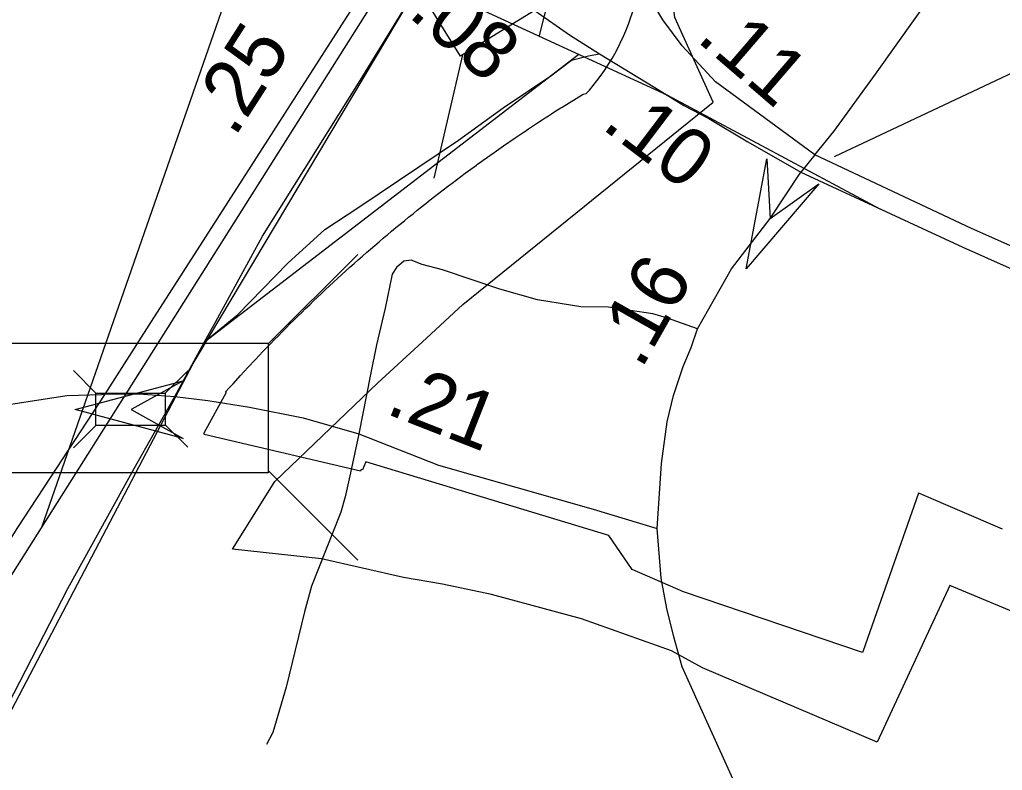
# Model space of a CAD drawing. Extents: x 2220236 to 2384410, y 720751 to 894131.
# Drawn here: x 2347182 to 2349322, y 842443 to 844079 of the extents above; entities that cross this region are included whole.
import ezdxf

# ---------------------------------------------------------------- set-up
doc = ezdxf.new("R2010")
doc.units = 0
doc.layers.add('Default', color=7, linetype='Continuous')

msp = doc.modelspace()

# ---------------------------------------------------------------- linework, layer by layer
at = {"layer": 'Default'}
for p, q in [((2346688.9, 842116.1), (2348645.1, 845214.2)), ((2348314.2, 844044.6), (2348515.7, 844826.2)), ((2348956.7, 843781.3), (2350192.8, 844363.5)), ((2347692.7, 844303.7), (2347229.8, 842972.8)), ((2347828.1, 844267.3), (2348591.4, 843915.6)), ((2347546.2, 843306.5), (2348028.7, 844117)), ((2347584.9, 843377), (2348399.9, 844003.8)), ((2348146.8, 844002.7), (2348084, 843734)), ((2348591.4, 843915.6), (2349055.8, 843667.2)), ((2347723.5, 843372.6), (2347918.6, 843567.8)), ((2346874.3, 842022.8), (2347584.9, 843377)), ((2347299.4, 843314.5), (2347348.2, 843265.7)), ((2347499.3, 843265.4), (2347548.1, 843314.2)), ((2347299.4, 843146.3), (2347348.2, 843195.1)), ((2347499.3, 843196.4), (2347548.1, 843147.6)), ((2347723.5, 843096.7), (2347918.6, 842901.5))]:
    msp.add_line(p, q, dxfattribs=at)
for points in [[(2348914.3, 843785), (2348955.4, 843835.3), (2349046.2, 843960.8), (2349260.2, 844261.9), (2349403.8, 844453.5), (2349569, 844679.5), (2349704.9, 844861), (2349872, 845094.9), (2350156.9, 845507.1), (2350358.7, 845775.3), (2350552.5, 846024.9), (2350671.6, 846186.3)], [(2348914.3, 843785), (2348955.4, 843835.3), (2349046.2, 843960.8), (2349260.2, 844261.9), (2349403.8, 844453.5), (2349569, 844679.5), (2349704.9, 844861), (2349872, 845094.9), (2350156.9, 845507.1), (2350358.7, 845775.3), (2350552.5, 846024.9), (2350671.6, 846186.3)], [(2348914.3, 843785), (2348697.4, 843944), (2348625.3, 844022.3), (2348582.6, 844079.1), (2348531.4, 844166), (2348484.7, 844272.4), (2348471.7, 844321.9), (2348463, 844378.8), (2348456.8, 844461.8), (2348462.2, 844603.8), (2348487.5, 844730.3), (2348527.3, 844842.3), (2348647.5, 845087.2)], [(2348914.3, 843785), (2348697.4, 843944), (2348625.3, 844022.3), (2348582.6, 844079.1), (2348531.4, 844166), (2348484.7, 844272.4), (2348471.7, 844321.9), (2348463, 844378.8), (2348456.8, 844461.8), (2348462.2, 844603.8), (2348487.5, 844730.3), (2348527.3, 844842.3), (2348647.5, 845087.2)], [(2348692.2, 843899.3), (2348609.2, 844084), (2348589.2, 844235), (2348594.7, 844378.8), (2348627.1, 844493.8), (2348765.9, 844784.2), (2349889.2, 844026.6)], [(2348078.2, 844371.2), (2348017, 844277.7), (2347957.3, 844184.4), (2347512.7, 843490.7), (2347468.8, 843421.9), (2347367.4, 843262.9)], [(2348078.2, 844371.2), (2348017, 844277.7), (2347957.3, 844184.4), (2347512.7, 843490.7), (2347468.8, 843421.9), (2347367.4, 843262.9)], [(2347584.9, 843377), (2347609.5, 843421.9), (2347711.3, 843607.6), (2347923.5, 843946.5), (2348021.1, 844104.8), (2348131.4, 844283.6)], [(2347584.9, 843377), (2347609.5, 843421.9), (2347711.3, 843607.6), (2347923.5, 843946.5), (2348021.1, 844104.8), (2348131.4, 844283.6)], [(2348131.4, 844283.6), (2348159.8, 844239.7), (2348174.2, 844224.1), (2348239.8, 844156.5), (2348305.2, 844098.4), (2348379.3, 844046.5), (2348445.3, 844004.8)], [(2348131.4, 844283.6), (2348159.8, 844239.7), (2348174.2, 844224.1), (2348239.8, 844156.5), (2348305.2, 844098.4), (2348379.3, 844046.5), (2348445.3, 844004.8)], [(2349322.5, 842969.4), (2349142, 843046.6), (2349139.5, 843047.7), (2349019.2, 842704), (2349018, 842700.4), (2348628.2, 842832.2), (2348516.5, 842881.1), (2348465.5, 842955.5), (2347936.2, 843115.8), (2347928.5, 843098.5), (2347926.2, 843099), (2347924.8, 843095.6), (2347584, 843175.1), (2347583.8, 843179), (2347632.5, 843267.6), (2347630.5, 843268), (2347638.5, 843276.9), (2347646.8, 843285.9), (2347662.8, 843303.6), (2347671, 843312.4), (2347679, 843321.2), (2347695.5, 843338.8), (2347703.8, 843347.5), (2347712, 843356.2), (2347720.2, 843364.8), (2347728.8, 843373.4), (2347737, 843382.1), (2347745.5, 843390.6), (2347753.8, 843399.2), (2347762.2, 843407.7), (2347770.8, 843416.2), (2347779.2, 843424.6), (2347787.8, 843433.1), (2347796.5, 843441.4), (2347805, 843449.8), (2347813.8, 843458.2), (2347822.2, 843466.4), (2347839.8, 843482.9), (2347848.5, 843491.2), (2347857.2, 843499.3), (2347866, 843507.5), (2347875, 843515.7), (2347883.8, 843523.7), (2347892.8, 843531.8), (2347901.5, 843539.8), (2347910.5, 843547.8), (2347919.5, 843555.8), (2347928.5, 843563.8), (2347937.5, 843571.6), (2347946.5, 843579.5), (2347955.8, 843587.4), (2347964.8, 843595.2), (2347974, 843602.9), (2347979.2, 843607.4), (2347983.2, 843610.7), (2347992.2, 843618.4), (2348001.5, 843626.1), (2348010.8, 843633.8), (2348020, 843641.3), (2348029.2, 843648.9), (2348038.8, 843656.5), (2348048, 843664), (2348057.5, 843671.5), (2348063.8, 843676.4), (2348066.8, 843678.9), (2348076.2, 843686.4), (2348085.8, 843693.8), (2348095.2, 843701.1), (2348104.8, 843708.4), (2348114.2, 843715.7), (2348123.8, 843722.9), (2348133.5, 843730.2), (2348143, 843737.4), (2348152.5, 843744.5), (2348172, 843758.8), (2348176.8, 843762.2), (2348179.5, 843764.2), (2348188.8, 843770.8), (2348191.5, 843772.8), (2348201.2, 843779.8), (2348211, 843786.8), (2348212.8, 843787.9), (2348220.8, 843793.6), (2348230.5, 843800.6), (2348236, 843804.2), (2348261.2, 843822), (2348278.8, 843833.6), (2348280, 843834.4), (2348290, 843841.1), (2348310, 843854.4), (2348320, 843860.9), (2348326.8, 843865.2), (2348333.8, 843869.8), (2348340.2, 843873.9), (2348350.2, 843880.4), (2348360.5, 843886.9), (2348363.8, 843888.9), (2348409.2, 843917.1), (2348416, 843918.1), (2348423.5, 843925.9), (2348439.2, 843945.8), (2348448.8, 843958.4), (2348455.8, 843968.4), (2348472.5, 843994.8), (2348481, 844009.9), (2348498.2, 844044.8), (2348502.5, 844055.3), (2348508.2, 844069.2), (2348520.5, 844105.8)], [(2349322.5, 842969.4), (2349142, 843046.6), (2349139.5, 843047.7), (2349019.2, 842704), (2349018, 842700.4), (2348628.2, 842832.2), (2348516.5, 842881.1), (2348465.5, 842955.5), (2347936.2, 843115.8), (2347928.5, 843098.5), (2347926.2, 843099), (2347924.8, 843095.6), (2347584, 843175.1), (2347583.8, 843179), (2347632.5, 843267.6), (2347630.5, 843268), (2347638.5, 843276.9), (2347646.8, 843285.9), (2347662.8, 843303.6), (2347671, 843312.4), (2347679, 843321.2), (2347695.5, 843338.8), (2347703.8, 843347.5), (2347712, 843356.2), (2347720.2, 843364.8), (2347728.8, 843373.4), (2347737, 843382.1), (2347745.5, 843390.6), (2347753.8, 843399.2), (2347762.2, 843407.7), (2347770.8, 843416.2), (2347779.2, 843424.6), (2347787.8, 843433.1), (2347796.5, 843441.4), (2347805, 843449.8), (2347813.8, 843458.2), (2347822.2, 843466.4), (2347839.8, 843482.9), (2347848.5, 843491.2), (2347857.2, 843499.3), (2347866, 843507.5), (2347875, 843515.7), (2347883.8, 843523.7), (2347892.8, 843531.8), (2347901.5, 843539.8), (2347910.5, 843547.8), (2347919.5, 843555.8), (2347928.5, 843563.8), (2347937.5, 843571.6), (2347946.5, 843579.5), (2347955.8, 843587.4), (2347964.8, 843595.2), (2347974, 843602.9), (2347979.2, 843607.4), (2347983.2, 843610.7), (2347992.2, 843618.4), (2348001.5, 843626.1), (2348010.8, 843633.8), (2348020, 843641.3), (2348029.2, 843648.9), (2348038.8, 843656.5), (2348048, 843664), (2348057.5, 843671.5), (2348063.8, 843676.4), (2348066.8, 843678.9), (2348076.2, 843686.4), (2348085.8, 843693.8), (2348095.2, 843701.1), (2348104.8, 843708.4), (2348114.2, 843715.7), (2348123.8, 843722.9), (2348133.5, 843730.2), (2348143, 843737.4), (2348152.5, 843744.5), (2348172, 843758.8), (2348176.8, 843762.2), (2348179.5, 843764.2), (2348188.8, 843770.8), (2348191.5, 843772.8), (2348201.2, 843779.8), (2348211, 843786.8), (2348212.8, 843787.9), (2348220.8, 843793.6), (2348230.5, 843800.6), (2348236, 843804.2), (2348261.2, 843822), (2348278.8, 843833.6), (2348280, 843834.4), (2348290, 843841.1), (2348310, 843854.4), (2348320, 843860.9), (2348326.8, 843865.2), (2348333.8, 843869.8), (2348340.2, 843873.9), (2348350.2, 843880.4), (2348360.5, 843886.9), (2348363.8, 843888.9), (2348409.2, 843917.1), (2348416, 843918.1), (2348423.5, 843925.9), (2348439.2, 843945.8), (2348448.8, 843958.4), (2348455.8, 843968.4), (2348472.5, 843994.8), (2348481, 844009.9), (2348498.2, 844044.8), (2348502.5, 844055.3), (2348508.2, 844069.2), (2348520.5, 844105.8)], [(2349322.5, 842969.4), (2349142, 843046.6), (2349139.5, 843047.7), (2349019.2, 842704), (2349018, 842700.4), (2348628.2, 842832.2), (2348516.5, 842881.1), (2348465.5, 842955.5), (2347936.2, 843115.8), (2347928.5, 843098.5), (2347926.2, 843099), (2347924.8, 843095.6), (2347584, 843175.1), (2347583.8, 843179), (2347632.5, 843267.6), (2347630.5, 843268), (2347638.5, 843276.9), (2347646.8, 843285.9), (2347662.8, 843303.6), (2347671, 843312.4), (2347679, 843321.2), (2347695.5, 843338.8), (2347703.8, 843347.5), (2347712, 843356.2), (2347720.2, 843364.8), (2347728.8, 843373.4), (2347737, 843382.1), (2347745.5, 843390.6), (2347753.8, 843399.2), (2347762.2, 843407.7), (2347770.8, 843416.2), (2347779.2, 843424.6), (2347787.8, 843433.1), (2347796.5, 843441.4), (2347805, 843449.8), (2347813.8, 843458.2), (2347822.2, 843466.4), (2347839.8, 843482.9), (2347848.5, 843491.2), (2347857.2, 843499.3), (2347866, 843507.5), (2347875, 843515.7), (2347883.8, 843523.7), (2347892.8, 843531.8), (2347901.5, 843539.8), (2347910.5, 843547.8), (2347919.5, 843555.8), (2347928.5, 843563.8), (2347937.5, 843571.6), (2347946.5, 843579.5), (2347955.8, 843587.4), (2347964.8, 843595.2), (2347974, 843602.9), (2347979.2, 843607.4), (2347983.2, 843610.7), (2347992.2, 843618.4), (2348001.5, 843626.1), (2348010.8, 843633.8), (2348020, 843641.3), (2348029.2, 843648.9), (2348038.8, 843656.5), (2348048, 843664), (2348057.5, 843671.5), (2348063.8, 843676.4), (2348066.8, 843678.9), (2348076.2, 843686.4), (2348085.8, 843693.8), (2348095.2, 843701.1), (2348104.8, 843708.4), (2348114.2, 843715.7), (2348123.8, 843722.9), (2348133.5, 843730.2), (2348143, 843737.4), (2348152.5, 843744.5), (2348172, 843758.8), (2348176.8, 843762.2), (2348179.5, 843764.2), (2348188.8, 843770.8), (2348191.5, 843772.8), (2348201.2, 843779.8), (2348211, 843786.8), (2348212.8, 843787.9), (2348220.8, 843793.6), (2348230.5, 843800.6), (2348236, 843804.2), (2348261.2, 843822), (2348278.8, 843833.6), (2348280, 843834.4), (2348290, 843841.1), (2348310, 843854.4), (2348320, 843860.9), (2348326.8, 843865.2), (2348333.8, 843869.8), (2348340.2, 843873.9), (2348350.2, 843880.4), (2348360.5, 843886.9), (2348363.8, 843888.9), (2348409.2, 843917.1), (2348416, 843918.1), (2348423.5, 843925.9), (2348439.2, 843945.8), (2348448.8, 843958.4), (2348455.8, 843968.4), (2348472.5, 843994.8), (2348481, 844009.9), (2348498.2, 844044.8), (2348502.5, 844055.3), (2348508.2, 844069.2), (2348520.5, 844105.8)], [(2347584.9, 843377), (2347657.2, 843436.6), (2347766.1, 843548.7), (2347846.9, 843622), (2347920.7, 843670.6), (2348137.8, 843816.5), (2348235.5, 843887.2), (2348338.9, 843956.7), (2348384.3, 843990.8), (2348421.3, 844000.6), (2348445.3, 844004.8)], [(2347584.9, 843377), (2347657.2, 843436.6), (2347766.1, 843548.7), (2347846.9, 843622), (2347920.7, 843670.6), (2348137.8, 843816.5), (2348235.5, 843887.2), (2348338.9, 843956.7), (2348384.3, 843990.8), (2348421.3, 844000.6), (2348445.3, 844004.8)], [(2348445.3, 844004.8), (2348565.7, 843931.7), (2348628.6, 843892.2), (2348682.9, 843863.8), (2348768.2, 843813.4), (2348883.6, 843747.3)], [(2348445.3, 844004.8), (2348565.7, 843931.7), (2348628.6, 843892.2), (2348682.9, 843863.8), (2348768.2, 843813.4), (2348883.6, 843747.3)], [(2350040.7, 842498.8), (2349207.7, 842846.1), (2349049.9, 842505.2), (2348669, 842667.1), (2348601.8, 842703.6), (2348405.8, 842773.6), (2348209.8, 842826.8), (2348103.4, 842849.2), (2348018.2, 842863.8), (2347839.6, 842904.7), (2347645.7, 842925.1), (2347737.6, 843073.2), (2347962.1, 843287.7), (2348059.1, 843376.4), (2348147.5, 843458.5), (2348692.2, 843899.3)], [(2348914.3, 843785), (2348883.6, 843747.3)], [(2348914.3, 843785), (2348883.6, 843747.3)], [(2350686.9, 842960.1), (2349691.6, 843430.1), (2349255.5, 843624.1), (2348914.3, 843785)], [(2350686.9, 842960.1), (2349691.6, 843430.1), (2349255.5, 843624.1), (2348914.3, 843785)], [(2348570.6, 842970.7), (2348580.2, 843112.1), (2348592.4, 843202.8), (2348606.4, 843260.5), (2348627.3, 843323.3), (2348644.7, 843365.2), (2348658.7, 843405.3), (2348732.8, 843536.3), (2348816.9, 843646.2), (2348883.6, 843747.3)], [(2348570.6, 842970.7), (2348580.2, 843112.1), (2348592.4, 843202.8), (2348606.4, 843260.5), (2348627.3, 843323.3), (2348644.7, 843365.2), (2348658.7, 843405.3), (2348732.8, 843536.3), (2348816.9, 843646.2), (2348883.6, 843747.3)], [(2348883.6, 843747.3), (2349236.5, 843583.2), (2349673, 843389), (2350052.1, 843213), (2350396.8, 843052.8), (2350665.8, 842922)], [(2348883.6, 843747.3), (2349236.5, 843583.2), (2349673, 843389), (2350052.1, 843213), (2350396.8, 843052.8), (2350665.8, 842922)], [(2348658.7, 843405.3), (2348590.6, 843429.6), (2348561, 843438.5), (2348464.1, 843452.6), (2348404, 843453.8), (2348310, 843468.7), (2348227.8, 843491.8), (2348103.2, 843534.3), (2348059.1, 843545.7), (2348035.1, 843555.3), (2348019, 843553.3), (2348003.2, 843539), (2347993.3, 843524.8), (2347978.3, 843450.8), (2347959.2, 843370.5), (2347946, 843306.4), (2347920.7, 843176.7)], [(2347519.9, 843258.5), (2347584.9, 843377)], [(2347519.9, 843258.5), (2347584.9, 843377)], [(2344205.1, 834289), (2344248.3, 834428.5), (2344361.2, 834793), (2344486.3, 835199.7), (2344779.5, 836134.4), (2345074.6, 837078.9), (2345279.8, 837741.8), (2345463.5, 838326.5), (2345787.9, 839351.2), (2345940.4, 839793.2), (2346159.3, 840375.9), (2346307.8, 840751.4), (2346458.3, 841113.1), (2346608.8, 841461.2), (2346743.6, 841750.6), (2346984, 842251.2), (2347103.3, 842483.9), (2347287, 842839.8), (2347408.1, 843058.8), (2347431.8, 843101.1), (2347519.9, 843258.5)], [(2344205.1, 834289), (2344248.3, 834428.5), (2344361.2, 834793), (2344486.3, 835199.7), (2344779.5, 836134.4), (2345074.6, 837078.9), (2345279.8, 837741.8), (2345463.5, 838326.5), (2345787.9, 839351.2), (2345940.4, 839793.2), (2346159.3, 840375.9), (2346307.8, 840751.4), (2346458.3, 841113.1), (2346608.8, 841461.2), (2346743.6, 841750.6), (2346984, 842251.2), (2347103.3, 842483.9), (2347287, 842839.8), (2347408.1, 843058.8), (2347431.8, 843101.1), (2347519.9, 843258.5)], [(2344388.6, 841837.2), (2344611.9, 841964.7), (2344809.9, 842064.2), (2345077.7, 842230), (2345240.8, 842317.3), (2345350.7, 842381.9), (2345483.3, 842460.5), (2345554, 842496.2), (2345657, 842548.2), (2346171.7, 842825.8), (2346534.6, 843047.5), (2346677.6, 843108.6), (2346754.4, 843136.5), (2346813.7, 843159.2), (2346855.6, 843173.2), (2346982.9, 843202.8), (2347129.5, 843236), (2347285, 843260.6), (2347360.1, 843262.8), (2347367.4, 843262.9)], [(2344388.6, 841837.2), (2344611.9, 841964.7), (2344809.9, 842064.2), (2345077.7, 842230), (2345240.8, 842317.3), (2345350.7, 842381.9), (2345483.3, 842460.5), (2345554, 842496.2), (2345657, 842548.2), (2346171.7, 842825.8), (2346534.6, 843047.5), (2346677.6, 843108.6), (2346754.4, 843136.5), (2346813.7, 843159.2), (2346855.6, 843173.2), (2346982.9, 843202.8), (2347129.5, 843236), (2347285, 843260.6), (2347360.1, 843262.8), (2347367.4, 843262.9)], [(2347367.4, 843262.9), (2347261.4, 843101.1), (2347177.5, 842972.8), (2346960.6, 842628.6), (2346845.3, 842435), (2346692.8, 842157.4), (2346569.7, 841907), (2346462.2, 841668.5), (2346350.8, 841396.7), (2346262.9, 841162), (2346190.5, 840935.2), (2346124.1, 840733.8), (2345963.8, 840217.5), (2345834.8, 839802.9), (2345621.8, 839124.4), (2345574.9, 838973.8), (2345391.2, 838377.4), (2345275.9, 838011.7), (2345066.8, 837348.8)], [(2347367.4, 843262.9), (2347261.4, 843101.1), (2347177.5, 842972.8), (2346960.6, 842628.6), (2346845.3, 842435), (2346692.8, 842157.4), (2346569.7, 841907), (2346462.2, 841668.5), (2346350.8, 841396.7), (2346262.9, 841162), (2346190.5, 840935.2), (2346124.1, 840733.8), (2345963.8, 840217.5), (2345834.8, 839802.9), (2345621.8, 839124.4), (2345574.9, 838973.8), (2345391.2, 838377.4), (2345275.9, 838011.7), (2345066.8, 837348.8)], [(2347367.4, 843262.9), (2347441.6, 843263.9), (2347519.9, 843258.5)], [(2347367.4, 843262.9), (2347441.6, 843263.9), (2347519.9, 843258.5)], [(2347519.9, 843258.5), (2347592, 843249.2), (2347683, 843235.2), (2347799.5, 843211.6), (2347920.7, 843176.7), (2348094.3, 843108.6), (2348431, 843012.6), (2348570.6, 842970.7)], [(2347519.9, 843258.5), (2347592, 843249.2), (2347683, 843235.2), (2347799.5, 843211.6), (2347920.7, 843176.7), (2348094.3, 843108.6), (2348431, 843012.6), (2348570.6, 842970.7)], [(2347920.7, 843176.7), (2347902.6, 843091.9), (2347891.3, 843039.8), (2347881.7, 843005.8), (2347817.6, 842844.9), (2347802.3, 842788.9), (2347762.2, 842624.4), (2347733.4, 842526.1), (2347719.7, 842500)], [(2349163.8, 841507.7), (2348985, 841897), (2348886.4, 842104.8), (2348807.9, 842272.3), (2348757.3, 842377.1), (2348686.6, 842532.5), (2348658.7, 842595.3), (2348625.4, 842668.9), (2348606.7, 842734.5), (2348592, 842796.3), (2348579.1, 842862), (2348570.6, 842970.7)], [(2349163.8, 841507.7), (2348985, 841897), (2348886.4, 842104.8), (2348807.9, 842272.3), (2348757.3, 842377.1), (2348686.6, 842532.5), (2348658.7, 842595.3), (2348625.4, 842668.9), (2348606.7, 842734.5), (2348592, 842796.3), (2348579.1, 842862), (2348570.6, 842970.7)]]:
    msp.add_lwpolyline(points, dxfattribs=at)
for points in [[(2348063.5, 844662.5), (2348382.4, 844149), (2348142.5, 844000.1), (2347823.7, 844513.6)], [(2348923, 843721.4), (2348764.2, 843536.3), (2348809.2, 843776), (2348816.9, 843646.2)], [(2348923, 843721.4), (2348764.2, 843536.3), (2348809.2, 843776), (2348816.9, 843646.2)], [(2347119, 843374), (2347723.5, 843374), (2347723.5, 843091.6), (2347119, 843091.6)], [(2347538.2, 843166.4), (2347302.7, 843229.8), (2347538.3, 843292.6), (2347424.6, 843229.6)], [(2347538.2, 843166.4), (2347302.7, 843229.8), (2347538.3, 843292.6), (2347424.6, 843229.6)], [(2347348.2, 843265.7), (2347499.3, 843265.7), (2347499.3, 843195.1), (2347348.2, 843195.1)]]:
    msp.add_lwpolyline(points, close=True, dxfattribs=at)

# ---------------------------------------------------------------- texts
for s, rotation, p in [('.08', 319.2789, (2348025.4, 844088.5)), ('.25', 57.3508, (2347650, 843820.8)), ('.11', 319.2789, (2348653.5, 844034.7)), ('.10', 322.8552, (2348446.7, 843844.1)), ('.16', 60.4769, (2348535.9, 843315.3)), ('.21', 338.5842, (2347976.3, 843222))]:
    msp.add_text(s, height=125, rotation=rotation, dxfattribs=at).set_placement(p)

doc.saveas('drawing.dxf')
